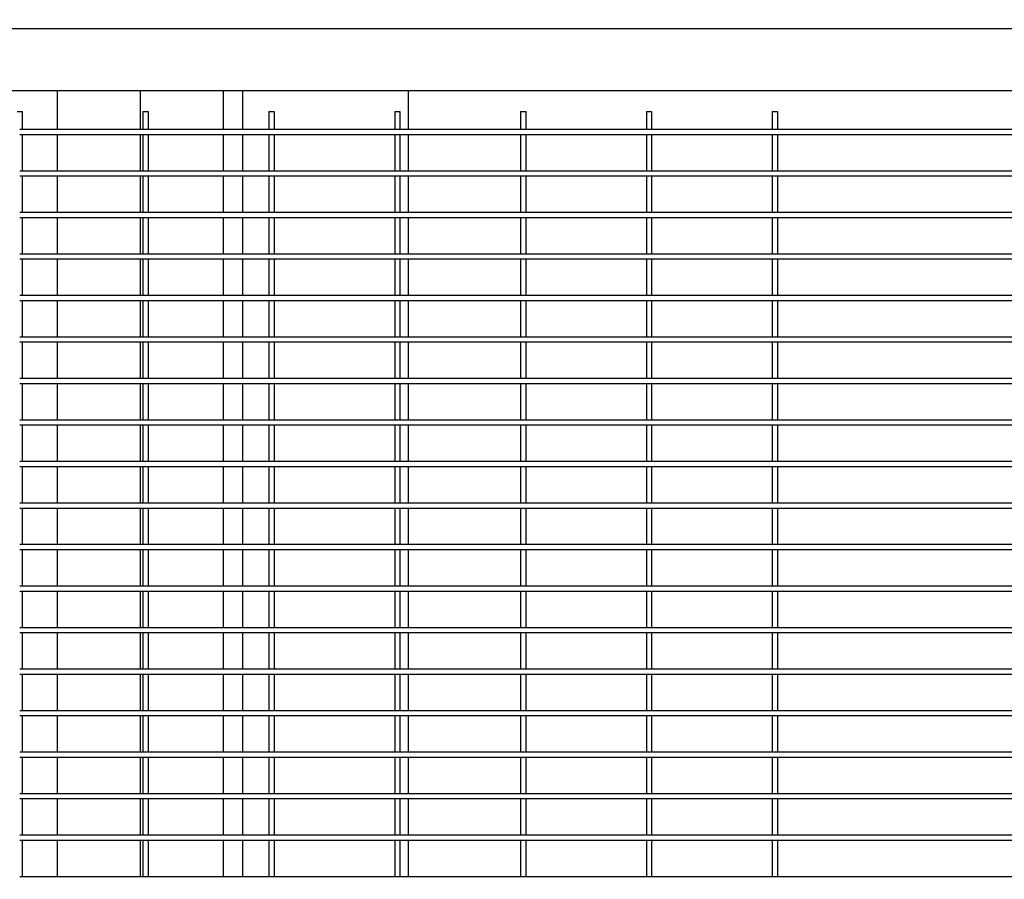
# Model space of a CAD drawing. Header units: inches. Extents: x 36 to 1719, y -84 to 1122.
# Tile 532 of 571: x 987 to 1011, y 830 to 851. Entities that reach past the tile are written whole.
import ezdxf

# ---------------------------------------------------------------- set-up
doc = ezdxf.new("R2010")
doc.units = ezdxf.units.IN
doc.header["$LTSCALE"] = 48
doc.header["$MEASUREMENT"] = 0
doc.layers.add('Dimension (ANSI)', color=7, linetype='Continuous', lineweight=25)
doc.layers.add('Visible (ANSI)', color=7, linetype='Continuous', lineweight=30)
doc.styles.add('Note Text (ANSI)', font='tahoma.ttf')
doc.dimstyles.new('Architectural (ANSI)', dxfattribs={"dimscale": 48, "dimtxt": 0.125, "dimasz": 0.098425, "dimexe": 0.125, "dimexo": 0.0625, "dimgap": 0.031496, "dimtad": 0, "dimtih": 1, "dimtoh": 1, "dimdec": 4, "dimrnd": 1e-08, "dimzin": 3, "dimdsep": 46, "dimlunit": 4, "dimtxsty": 'Note Text (ANSI)', "dimcen": 0.09, "dimdle": 0.393701, "dimclrd": 256, "dimclre": 256, "dimclrt": 256, "dimadec": 0, "dimazin": 3, "dimtfac": 0.96, "dimtofl": 0, "dimtmove": 0, "dimatfit": 3, "dimfxl": 1, "dimfrac": 2, "dimtolj": 1, "dimtzin": 12, "dimlwd": -1, "dimlwe": -1, "dimarcsym": 0})

# ---------------------------------------------------------------- blocks, each defined once
blk = doc.blocks.new('*D15')
at = {"layer": 'Defpoints', "color": 0, "transparency": 16777216}
for p in [(1035.918, 852.671), (738.918, 838.715), (1035.918, 741.531)]:
    blk.add_point(p, dxfattribs=at)
at = {"layer": 'Dimension (ANSI)', "transparency": 16777216}
for p, q in [((1035.918, 849.671), (1035.918, 735.531)), ((738.918, 835.715), (738.918, 735.531)), ((743.642, 741.531), (865.572, 741.531)), ((1031.193, 741.531), (889.263, 741.531))]:
    blk.add_line(p, q, dxfattribs=at)
for points in [[(743.642, 742.318), (743.642, 740.743), (738.918, 741.531)], [(1031.193, 742.318), (1031.193, 740.743), (1035.918, 741.531)]]:
    blk.add_solid(points, dxfattribs=at)
at = {"layer": 'Dimension (ANSI)', "transparency": 16777216, "insert": (867.084, 744.652), "char_height": 6, "attachment_point": 1, "style": 'Note Text (ANSI)'}
blk.add_mtext('\\A1;24\'-9"', dxfattribs=at)

msp = doc.modelspace()

# ---------------------------------------------------------------- linework, layer by layer
at = {"layer": 'Visible (ANSI)'}
for p, q in [((921.95768, 850.71131), (1033.95768, 850.71131)), ((923.45768, 849.21131), (1032.45768, 849.21131)), ((987.95768, 849.21131), (987.95768, 848.27381)), ((989.95768, 848.27381), (989.95768, 849.21131)), ((989.95768, 848.27381), (989.95768, 849.21131)), ((991.95768, 848.27381), (991.95768, 849.21131)), ((992.41768, 849.21131), (992.41768, 848.27381)), ((996.41768, 848.27381), (996.41768, 849.21131)), ((986.98893, 848.71131), (987.11393, 848.71131)), ((987.11393, 848.71131), (987.11393, 848.27381)), ((990.02018, 848.71131), (990.14518, 848.71131)), ((990.02018, 848.71131), (990.02018, 848.27381)), ((990.14518, 848.71131), (990.14518, 848.27381)), ((993.05143, 848.71131), (993.17643, 848.71131)), ((993.05143, 848.71131), (993.05143, 848.27381)), ((993.17643, 848.71131), (993.17643, 848.27381)), ((996.08268, 848.71131), (996.20768, 848.71131)), ((996.08268, 848.71131), (996.08268, 848.27381)), ((996.20768, 848.71131), (996.20768, 848.27381)), ((999.11393, 848.71131), (999.23893, 848.71131)), ((999.11393, 848.71131), (999.11393, 848.27381)), ((999.23893, 848.71131), (999.23893, 848.27381)), ((1002.14518, 848.71131), (1002.27018, 848.71131)), ((1002.14518, 848.71131), (1002.14518, 848.27381)), ((1002.27018, 848.71131), (1002.27018, 848.27381)), ((1005.17643, 848.71131), (1005.30143, 848.71131)), ((1005.17643, 848.71131), (1005.17643, 848.27381)), ((1005.30143, 848.71131), (1005.30143, 848.27381)), ((990.08268, 848.27381), (987.05143, 848.27381)), ((993.11393, 848.27381), (990.08268, 848.27381)), ((996.14518, 848.27381), (993.11393, 848.27381)), ((999.17643, 848.27381), (996.14518, 848.27381)), ((1002.20768, 848.27381), (999.17643, 848.27381)), ((1005.23893, 848.27381), (1002.20768, 848.27381)), ((1011.30143, 848.27381), (1005.23893, 848.27381)), ((990.08268, 848.14881), (987.05143, 848.14881)), ((987.11393, 848.14881), (987.11393, 847.27381)), ((987.95768, 848.14881), (987.95768, 847.27381)), ((989.95768, 847.27381), (989.95768, 848.14881)), ((989.95768, 847.27381), (989.95768, 848.14881)), ((990.02018, 848.14881), (990.02018, 847.27381)), ((993.11393, 848.14881), (990.08268, 848.14881)), ((990.14518, 848.14881), (990.14518, 847.27381)), ((991.95768, 847.27381), (991.95768, 848.14881)), ((992.41768, 848.14881), (992.41768, 847.27381)), ((993.05143, 848.14881), (993.05143, 847.27381)), ((996.14518, 848.14881), (993.11393, 848.14881)), ((993.17643, 848.14881), (993.17643, 847.27381)), ((996.08268, 848.14881), (996.08268, 847.27381)), ((999.17643, 848.14881), (996.14518, 848.14881)), ((996.20768, 848.14881), (996.20768, 847.27381)), ((996.41768, 847.27381), (996.41768, 848.14881)), ((999.11393, 848.14881), (999.11393, 847.27381)), ((1002.20768, 848.14881), (999.17643, 848.14881)), ((999.23893, 848.14881), (999.23893, 847.27381)), ((1002.14518, 848.14881), (1002.14518, 847.27381)), ((1005.23893, 848.14881), (1002.20768, 848.14881)), ((1002.27018, 848.14881), (1002.27018, 847.27381)), ((1005.17643, 848.14881), (1005.17643, 847.27381)), ((1011.30143, 848.14881), (1005.23893, 848.14881)), ((1005.30143, 848.14881), (1005.30143, 847.27381)), ((990.08268, 847.27381), (987.05143, 847.27381)), ((993.11393, 847.27381), (990.08268, 847.27381)), ((996.14518, 847.27381), (993.11393, 847.27381)), ((999.17643, 847.27381), (996.14518, 847.27381)), ((1002.20768, 847.27381), (999.17643, 847.27381)), ((1005.23893, 847.27381), (1002.20768, 847.27381)), ((1011.30143, 847.27381), (1005.23893, 847.27381)), ((990.08268, 847.14881), (987.05143, 847.14881)), ((987.11393, 847.14881), (987.11393, 846.27381)), ((987.95768, 847.14881), (987.95768, 846.27381)), ((989.95768, 846.27381), (989.95768, 847.14881)), ((989.95768, 846.27381), (989.95768, 847.14881)), ((990.02018, 847.14881), (990.02018, 846.27381)), ((993.11393, 847.14881), (990.08268, 847.14881)), ((990.14518, 847.14881), (990.14518, 846.27381)), ((991.95768, 846.27381), (991.95768, 847.14881)), ((992.41768, 847.14881), (992.41768, 846.27381)), ((993.05143, 847.14881), (993.05143, 846.27381)), ((996.14518, 847.14881), (993.11393, 847.14881)), ((993.17643, 847.14881), (993.17643, 846.27381)), ((996.08268, 847.14881), (996.08268, 846.27381)), ((999.17643, 847.14881), (996.14518, 847.14881)), ((996.20768, 847.14881), (996.20768, 846.27381)), ((996.41768, 846.27381), (996.41768, 847.14881)), ((999.11393, 847.14881), (999.11393, 846.27381)), ((1002.20768, 847.14881), (999.17643, 847.14881)), ((999.23893, 847.14881), (999.23893, 846.27381)), ((1002.14518, 847.14881), (1002.14518, 846.27381)), ((1005.23893, 847.14881), (1002.20768, 847.14881)), ((1002.27018, 847.14881), (1002.27018, 846.27381)), ((1005.17643, 847.14881), (1005.17643, 846.27381)), ((1011.30143, 847.14881), (1005.23893, 847.14881)), ((1005.30143, 847.14881), (1005.30143, 846.27381)), ((990.08268, 846.27381), (987.05143, 846.27381)), ((990.08268, 846.14881), (987.05143, 846.14881)), ((987.11393, 846.14881), (987.11393, 845.27381)), ((987.95768, 846.14881), (987.95768, 845.27381)), ((989.95768, 845.27381), (989.95768, 846.14881)), ((989.95768, 845.27381), (989.95768, 846.14881)), ((990.02018, 846.14881), (990.02018, 845.27381)), ((993.11393, 846.27381), (990.08268, 846.27381)), ((993.11393, 846.14881), (990.08268, 846.14881)), ((990.14518, 846.14881), (990.14518, 845.27381)), ((991.95768, 845.27381), (991.95768, 846.14881)), ((992.41768, 846.14881), (992.41768, 845.27381)), ((993.05143, 846.14881), (993.05143, 845.27381)), ((996.14518, 846.27381), (993.11393, 846.27381)), ((996.14518, 846.14881), (993.11393, 846.14881)), ((993.17643, 846.14881), (993.17643, 845.27381)), ((996.08268, 846.14881), (996.08268, 845.27381)), ((999.17643, 846.27381), (996.14518, 846.27381)), ((999.17643, 846.14881), (996.14518, 846.14881)), ((996.20768, 846.14881), (996.20768, 845.27381)), ((996.41768, 845.27381), (996.41768, 846.14881)), ((999.11393, 846.14881), (999.11393, 845.27381)), ((1002.20768, 846.27381), (999.17643, 846.27381)), ((1002.20768, 846.14881), (999.17643, 846.14881)), ((999.23893, 846.14881), (999.23893, 845.27381)), ((1002.14518, 846.14881), (1002.14518, 845.27381)), ((1005.23893, 846.27381), (1002.20768, 846.27381)), ((1005.23893, 846.14881), (1002.20768, 846.14881)), ((1002.27018, 846.14881), (1002.27018, 845.27381)), ((1005.17643, 846.14881), (1005.17643, 845.27381)), ((1011.30143, 846.27381), (1005.23893, 846.27381)), ((1011.30143, 846.14881), (1005.23893, 846.14881)), ((1005.30143, 846.14881), (1005.30143, 845.27381)), ((990.08268, 845.27381), (987.05143, 845.27381)), ((990.08268, 845.14881), (987.05143, 845.14881)), ((987.11393, 845.14881), (987.11393, 844.27381)), ((987.95768, 845.14881), (987.95768, 844.27381)), ((989.95768, 844.27381), (989.95768, 845.14881)), ((989.95768, 844.27381), (989.95768, 845.14881)), ((990.02018, 845.14881), (990.02018, 844.27381)), ((993.11393, 845.27381), (990.08268, 845.27381)), ((993.11393, 845.14881), (990.08268, 845.14881)), ((990.14518, 845.14881), (990.14518, 844.27381)), ((991.95768, 844.27381), (991.95768, 845.14881)), ((992.41768, 845.14881), (992.41768, 844.27381)), ((993.05143, 845.14881), (993.05143, 844.27381)), ((996.14518, 845.27381), (993.11393, 845.27381)), ((996.14518, 845.14881), (993.11393, 845.14881)), ((993.17643, 845.14881), (993.17643, 844.27381)), ((996.08268, 845.14881), (996.08268, 844.27381)), ((999.17643, 845.27381), (996.14518, 845.27381)), ((999.17643, 845.14881), (996.14518, 845.14881)), ((996.20768, 845.14881), (996.20768, 844.27381)), ((996.41768, 844.27381), (996.41768, 845.14881)), ((999.11393, 845.14881), (999.11393, 844.27381)), ((1002.20768, 845.27381), (999.17643, 845.27381)), ((1002.20768, 845.14881), (999.17643, 845.14881)), ((999.23893, 845.14881), (999.23893, 844.27381)), ((1002.14518, 845.14881), (1002.14518, 844.27381)), ((1005.23893, 845.27381), (1002.20768, 845.27381)), ((1005.23893, 845.14881), (1002.20768, 845.14881)), ((1002.27018, 845.14881), (1002.27018, 844.27381)), ((1005.17643, 845.14881), (1005.17643, 844.27381)), ((1011.30143, 845.27381), (1005.23893, 845.27381)), ((1011.30143, 845.14881), (1005.23893, 845.14881)), ((1005.30143, 845.14881), (1005.30143, 844.27381)), ((990.08268, 844.27381), (987.05143, 844.27381)), ((993.11393, 844.27381), (990.08268, 844.27381)), ((996.14518, 844.27381), (993.11393, 844.27381)), ((999.17643, 844.27381), (996.14518, 844.27381)), ((1002.20768, 844.27381), (999.17643, 844.27381)), ((1005.23893, 844.27381), (1002.20768, 844.27381)), ((1011.30143, 844.27381), (1005.23893, 844.27381)), ((990.08268, 844.14881), (987.05143, 844.14881)), ((987.11393, 844.14881), (987.11393, 843.27381)), ((987.95768, 844.14881), (987.95768, 843.27381)), ((989.95768, 843.27381), (989.95768, 844.14881)), ((989.95768, 843.27381), (989.95768, 844.14881)), ((990.02018, 844.14881), (990.02018, 843.27381)), ((993.11393, 844.14881), (990.08268, 844.14881)), ((990.14518, 844.14881), (990.14518, 843.27381)), ((991.95768, 843.27381), (991.95768, 844.14881)), ((992.41768, 844.14881), (992.41768, 843.27381)), ((993.05143, 844.14881), (993.05143, 843.27381)), ((996.14518, 844.14881), (993.11393, 844.14881)), ((993.17643, 844.14881), (993.17643, 843.27381)), ((996.08268, 844.14881), (996.08268, 843.27381)), ((999.17643, 844.14881), (996.14518, 844.14881)), ((996.20768, 844.14881), (996.20768, 843.27381)), ((996.41768, 843.27381), (996.41768, 844.14881)), ((999.11393, 844.14881), (999.11393, 843.27381)), ((1002.20768, 844.14881), (999.17643, 844.14881)), ((999.23893, 844.14881), (999.23893, 843.27381)), ((1002.14518, 844.14881), (1002.14518, 843.27381)), ((1005.23893, 844.14881), (1002.20768, 844.14881)), ((1002.27018, 844.14881), (1002.27018, 843.27381)), ((1005.17643, 844.14881), (1005.17643, 843.27381)), ((1011.30143, 844.14881), (1005.23893, 844.14881)), ((1005.30143, 844.14881), (1005.30143, 843.27381)), ((990.08268, 843.27381), (987.05143, 843.27381)), ((993.11393, 843.27381), (990.08268, 843.27381)), ((996.14518, 843.27381), (993.11393, 843.27381)), ((999.17643, 843.27381), (996.14518, 843.27381)), ((1002.20768, 843.27381), (999.17643, 843.27381)), ((1005.23893, 843.27381), (1002.20768, 843.27381)), ((1011.30143, 843.27381), (1005.23893, 843.27381)), ((990.08268, 843.14881), (987.05143, 843.14881)), ((987.11393, 843.14881), (987.11393, 842.27381)), ((987.95768, 843.14881), (987.95768, 842.27381)), ((989.95768, 842.27381), (989.95768, 843.14881)), ((989.95768, 842.27381), (989.95768, 843.14881)), ((990.02018, 843.14881), (990.02018, 842.27381)), ((993.11393, 843.14881), (990.08268, 843.14881)), ((990.14518, 843.14881), (990.14518, 842.27381)), ((991.95768, 842.27381), (991.95768, 843.14881)), ((992.41768, 843.14881), (992.41768, 842.27381)), ((993.05143, 843.14881), (993.05143, 842.27381)), ((996.14518, 843.14881), (993.11393, 843.14881)), ((993.17643, 843.14881), (993.17643, 842.27381)), ((996.08268, 843.14881), (996.08268, 842.27381)), ((999.17643, 843.14881), (996.14518, 843.14881)), ((996.20768, 843.14881), (996.20768, 842.27381)), ((996.41768, 842.27381), (996.41768, 843.14881)), ((999.11393, 843.14881), (999.11393, 842.27381)), ((1002.20768, 843.14881), (999.17643, 843.14881)), ((999.23893, 843.14881), (999.23893, 842.27381)), ((1002.14518, 843.14881), (1002.14518, 842.27381)), ((1005.23893, 843.14881), (1002.20768, 843.14881)), ((1002.27018, 843.14881), (1002.27018, 842.27381)), ((1005.17643, 843.14881), (1005.17643, 842.27381)), ((1011.30143, 843.14881), (1005.23893, 843.14881)), ((1005.30143, 843.14881), (1005.30143, 842.27381)), ((990.08268, 842.27381), (987.05143, 842.27381)), ((993.11393, 842.27381), (990.08268, 842.27381)), ((996.14518, 842.27381), (993.11393, 842.27381)), ((999.17643, 842.27381), (996.14518, 842.27381)), ((1002.20768, 842.27381), (999.17643, 842.27381)), ((1005.23893, 842.27381), (1002.20768, 842.27381)), ((1011.30143, 842.27381), (1005.23893, 842.27381)), ((990.08268, 842.14881), (987.05143, 842.14881)), ((987.11393, 842.14881), (987.11393, 841.27381)), ((987.95768, 842.14881), (987.95768, 841.27381)), ((989.95768, 841.27381), (989.95768, 842.14881)), ((989.95768, 841.27381), (989.95768, 842.14881)), ((990.02018, 842.14881), (990.02018, 841.27381)), ((993.11393, 842.14881), (990.08268, 842.14881)), ((990.14518, 842.14881), (990.14518, 841.27381)), ((991.95768, 841.27381), (991.95768, 842.14881)), ((992.41768, 842.14881), (992.41768, 841.27381)), ((993.05143, 842.14881), (993.05143, 841.27381)), ((996.14518, 842.14881), (993.11393, 842.14881)), ((993.17643, 842.14881), (993.17643, 841.27381)), ((996.08268, 842.14881), (996.08268, 841.27381)), ((999.17643, 842.14881), (996.14518, 842.14881)), ((996.20768, 842.14881), (996.20768, 841.27381)), ((996.41768, 841.27381), (996.41768, 842.14881)), ((999.11393, 842.14881), (999.11393, 841.27381)), ((1002.20768, 842.14881), (999.17643, 842.14881)), ((999.23893, 842.14881), (999.23893, 841.27381)), ((1002.14518, 842.14881), (1002.14518, 841.27381)), ((1005.23893, 842.14881), (1002.20768, 842.14881)), ((1002.27018, 842.14881), (1002.27018, 841.27381)), ((1005.17643, 842.14881), (1005.17643, 841.27381)), ((1011.30143, 842.14881), (1005.23893, 842.14881)), ((1005.30143, 842.14881), (1005.30143, 841.27381)), ((990.08268, 841.27381), (987.05143, 841.27381)), ((990.08268, 841.14881), (987.05143, 841.14881)), ((987.11393, 841.14881), (987.11393, 840.27381)), ((987.95768, 841.14881), (987.95768, 840.27381)), ((989.95768, 840.27381), (989.95768, 841.14881)), ((989.95768, 840.27381), (989.95768, 841.14881)), ((990.02018, 841.14881), (990.02018, 840.27381)), ((993.11393, 841.27381), (990.08268, 841.27381)), ((993.11393, 841.14881), (990.08268, 841.14881)), ((990.14518, 841.14881), (990.14518, 840.27381)), ((991.95768, 840.27381), (991.95768, 841.14881)), ((992.41768, 841.14881), (992.41768, 840.27381)), ((993.05143, 841.14881), (993.05143, 840.27381)), ((996.14518, 841.27381), (993.11393, 841.27381)), ((996.14518, 841.14881), (993.11393, 841.14881)), ((993.17643, 841.14881), (993.17643, 840.27381)), ((996.08268, 841.14881), (996.08268, 840.27381)), ((999.17643, 841.27381), (996.14518, 841.27381)), ((999.17643, 841.14881), (996.14518, 841.14881)), ((996.20768, 841.14881), (996.20768, 840.27381)), ((996.41768, 840.27381), (996.41768, 841.14881)), ((999.11393, 841.14881), (999.11393, 840.27381)), ((1002.20768, 841.27381), (999.17643, 841.27381)), ((1002.20768, 841.14881), (999.17643, 841.14881)), ((999.23893, 841.14881), (999.23893, 840.27381)), ((1002.14518, 841.14881), (1002.14518, 840.27381)), ((1005.23893, 841.27381), (1002.20768, 841.27381)), ((1005.23893, 841.14881), (1002.20768, 841.14881)), ((1002.27018, 841.14881), (1002.27018, 840.27381)), ((1005.17643, 841.14881), (1005.17643, 840.27381)), ((1011.30143, 841.27381), (1005.23893, 841.27381)), ((1011.30143, 841.14881), (1005.23893, 841.14881)), ((1005.30143, 841.14881), (1005.30143, 840.27381)), ((990.08268, 840.27381), (987.05143, 840.27381)), ((990.08268, 840.14881), (987.05143, 840.14881)), ((987.11393, 840.14881), (987.11393, 839.27381)), ((987.95768, 840.14881), (987.95768, 839.27381)), ((989.95768, 839.27381), (989.95768, 840.14881)), ((989.95768, 839.27381), (989.95768, 840.14881)), ((990.02018, 840.14881), (990.02018, 839.27381)), ((993.11393, 840.27381), (990.08268, 840.27381)), ((993.11393, 840.14881), (990.08268, 840.14881)), ((990.14518, 840.14881), (990.14518, 839.27381)), ((991.95768, 839.27381), (991.95768, 840.14881)), ((992.41768, 840.14881), (992.41768, 839.27381)), ((993.05143, 840.14881), (993.05143, 839.27381)), ((996.14518, 840.27381), (993.11393, 840.27381)), ((996.14518, 840.14881), (993.11393, 840.14881)), ((993.17643, 840.14881), (993.17643, 839.27381)), ((996.08268, 840.14881), (996.08268, 839.27381)), ((999.17643, 840.27381), (996.14518, 840.27381)), ((999.17643, 840.14881), (996.14518, 840.14881)), ((996.20768, 840.14881), (996.20768, 839.27381)), ((996.41768, 839.27381), (996.41768, 840.14881)), ((999.11393, 840.14881), (999.11393, 839.27381)), ((1002.20768, 840.27381), (999.17643, 840.27381)), ((1002.20768, 840.14881), (999.17643, 840.14881)), ((999.23893, 840.14881), (999.23893, 839.27381)), ((1002.14518, 840.14881), (1002.14518, 839.27381)), ((1005.23893, 840.27381), (1002.20768, 840.27381)), ((1005.23893, 840.14881), (1002.20768, 840.14881)), ((1002.27018, 840.14881), (1002.27018, 839.27381)), ((1005.17643, 840.14881), (1005.17643, 839.27381)), ((1011.30143, 840.27381), (1005.23893, 840.27381)), ((1011.30143, 840.14881), (1005.23893, 840.14881)), ((1005.30143, 840.14881), (1005.30143, 839.27381)), ((990.08268, 839.27381), (987.05143, 839.27381)), ((993.11393, 839.27381), (990.08268, 839.27381)), ((996.14518, 839.27381), (993.11393, 839.27381)), ((999.17643, 839.27381), (996.14518, 839.27381)), ((1002.20768, 839.27381), (999.17643, 839.27381)), ((1005.23893, 839.27381), (1002.20768, 839.27381)), ((1011.30143, 839.27381), (1005.23893, 839.27381)), ((990.08268, 839.14881), (987.05143, 839.14881)), ((987.11393, 839.14881), (987.11393, 838.27381)), ((987.95768, 839.14881), (987.95768, 838.27381)), ((989.95768, 838.27381), (989.95768, 839.14881)), ((989.95768, 838.27381), (989.95768, 839.14881)), ((990.02018, 839.14881), (990.02018, 838.27381)), ((993.11393, 839.14881), (990.08268, 839.14881)), ((990.14518, 839.14881), (990.14518, 838.27381)), ((991.95768, 838.27381), (991.95768, 839.14881)), ((992.41768, 839.14881), (992.41768, 838.27381)), ((993.05143, 839.14881), (993.05143, 838.27381)), ((996.14518, 839.14881), (993.11393, 839.14881)), ((993.17643, 839.14881), (993.17643, 838.27381)), ((996.08268, 839.14881), (996.08268, 838.27381)), ((999.17643, 839.14881), (996.14518, 839.14881)), ((996.20768, 839.14881), (996.20768, 838.27381)), ((996.41768, 838.27381), (996.41768, 839.14881)), ((999.11393, 839.14881), (999.11393, 838.27381)), ((1002.20768, 839.14881), (999.17643, 839.14881)), ((999.23893, 839.14881), (999.23893, 838.27381)), ((1002.14518, 839.14881), (1002.14518, 838.27381)), ((1005.23893, 839.14881), (1002.20768, 839.14881)), ((1002.27018, 839.14881), (1002.27018, 838.27381)), ((1005.17643, 839.14881), (1005.17643, 838.27381)), ((1011.30143, 839.14881), (1005.23893, 839.14881)), ((1005.30143, 839.14881), (1005.30143, 838.27381)), ((990.08268, 838.27381), (987.05143, 838.27381)), ((993.11393, 838.27381), (990.08268, 838.27381)), ((996.14518, 838.27381), (993.11393, 838.27381)), ((999.17643, 838.27381), (996.14518, 838.27381)), ((1002.20768, 838.27381), (999.17643, 838.27381)), ((1005.23893, 838.27381), (1002.20768, 838.27381)), ((1011.30143, 838.27381), (1005.23893, 838.27381)), ((990.08268, 838.14881), (987.05143, 838.14881)), ((987.11393, 838.14881), (987.11393, 837.27381)), ((987.95768, 838.14881), (987.95768, 837.27381)), ((989.95768, 837.27381), (989.95768, 838.14881)), ((989.95768, 837.27381), (989.95768, 838.14881)), ((990.02018, 838.14881), (990.02018, 837.27381)), ((993.11393, 838.14881), (990.08268, 838.14881)), ((990.14518, 838.14881), (990.14518, 837.27381)), ((991.95768, 837.27381), (991.95768, 838.14881)), ((992.41768, 838.14881), (992.41768, 837.27381)), ((993.05143, 838.14881), (993.05143, 837.27381)), ((996.14518, 838.14881), (993.11393, 838.14881)), ((993.17643, 838.14881), (993.17643, 837.27381)), ((996.08268, 838.14881), (996.08268, 837.27381)), ((999.17643, 838.14881), (996.14518, 838.14881)), ((996.20768, 838.14881), (996.20768, 837.27381)), ((996.41768, 837.27381), (996.41768, 838.14881)), ((999.11393, 838.14881), (999.11393, 837.27381)), ((1002.20768, 838.14881), (999.17643, 838.14881)), ((999.23893, 838.14881), (999.23893, 837.27381)), ((1002.14518, 838.14881), (1002.14518, 837.27381)), ((1005.23893, 838.14881), (1002.20768, 838.14881)), ((1002.27018, 838.14881), (1002.27018, 837.27381)), ((1005.17643, 838.14881), (1005.17643, 837.27381)), ((1011.30143, 838.14881), (1005.23893, 838.14881)), ((1005.30143, 838.14881), (1005.30143, 837.27381)), ((990.08268, 837.27381), (987.05143, 837.27381)), ((990.08268, 837.14881), (987.05143, 837.14881)), ((987.11393, 837.14881), (987.11393, 836.27381)), ((987.95768, 837.14881), (987.95768, 836.27381)), ((989.95768, 836.27381), (989.95768, 837.14881)), ((989.95768, 836.27381), (989.95768, 837.14881)), ((990.02018, 837.14881), (990.02018, 836.27381)), ((993.11393, 837.27381), (990.08268, 837.27381)), ((993.11393, 837.14881), (990.08268, 837.14881)), ((990.14518, 837.14881), (990.14518, 836.27381)), ((991.95768, 836.27381), (991.95768, 837.14881)), ((992.41768, 837.14881), (992.41768, 836.27381)), ((993.05143, 837.14881), (993.05143, 836.27381)), ((996.14518, 837.27381), (993.11393, 837.27381)), ((996.14518, 837.14881), (993.11393, 837.14881)), ((993.17643, 837.14881), (993.17643, 836.27381)), ((996.08268, 837.14881), (996.08268, 836.27381)), ((999.17643, 837.27381), (996.14518, 837.27381)), ((999.17643, 837.14881), (996.14518, 837.14881)), ((996.20768, 837.14881), (996.20768, 836.27381)), ((996.41768, 836.27381), (996.41768, 837.14881)), ((999.11393, 837.14881), (999.11393, 836.27381)), ((1002.20768, 837.27381), (999.17643, 837.27381)), ((1002.20768, 837.14881), (999.17643, 837.14881)), ((999.23893, 837.14881), (999.23893, 836.27381)), ((1002.14518, 837.14881), (1002.14518, 836.27381)), ((1005.23893, 837.27381), (1002.20768, 837.27381)), ((1005.23893, 837.14881), (1002.20768, 837.14881)), ((1002.27018, 837.14881), (1002.27018, 836.27381)), ((1005.17643, 837.14881), (1005.17643, 836.27381)), ((1011.30143, 837.27381), (1005.23893, 837.27381)), ((1011.30143, 837.14881), (1005.23893, 837.14881)), ((1005.30143, 837.14881), (1005.30143, 836.27381)), ((990.08268, 836.27381), (987.05143, 836.27381)), ((990.08268, 836.14881), (987.05143, 836.14881)), ((987.11393, 836.14881), (987.11393, 835.27381)), ((987.95768, 836.14881), (987.95768, 835.27381)), ((989.95768, 835.27381), (989.95768, 836.14881)), ((989.95768, 835.27381), (989.95768, 836.14881)), ((990.02018, 836.14881), (990.02018, 835.27381)), ((993.11393, 836.27381), (990.08268, 836.27381)), ((993.11393, 836.14881), (990.08268, 836.14881)), ((990.14518, 836.14881), (990.14518, 835.27381)), ((991.95768, 835.27381), (991.95768, 836.14881)), ((992.41768, 836.14881), (992.41768, 835.27381)), ((993.05143, 836.14881), (993.05143, 835.27381)), ((996.14518, 836.27381), (993.11393, 836.27381)), ((996.14518, 836.14881), (993.11393, 836.14881)), ((993.17643, 836.14881), (993.17643, 835.27381)), ((996.08268, 836.14881), (996.08268, 835.27381)), ((999.17643, 836.27381), (996.14518, 836.27381)), ((999.17643, 836.14881), (996.14518, 836.14881)), ((996.20768, 836.14881), (996.20768, 835.27381)), ((996.41768, 835.27381), (996.41768, 836.14881)), ((999.11393, 836.14881), (999.11393, 835.27381)), ((1002.20768, 836.27381), (999.17643, 836.27381)), ((1002.20768, 836.14881), (999.17643, 836.14881)), ((999.23893, 836.14881), (999.23893, 835.27381)), ((1002.14518, 836.14881), (1002.14518, 835.27381)), ((1005.23893, 836.27381), (1002.20768, 836.27381)), ((1005.23893, 836.14881), (1002.20768, 836.14881)), ((1002.27018, 836.14881), (1002.27018, 835.27381)), ((1005.17643, 836.14881), (1005.17643, 835.27381)), ((1011.30143, 836.27381), (1005.23893, 836.27381)), ((1011.30143, 836.14881), (1005.23893, 836.14881)), ((1005.30143, 836.14881), (1005.30143, 835.27381)), ((990.08268, 835.27381), (987.05143, 835.27381)), ((993.11393, 835.27381), (990.08268, 835.27381)), ((996.14518, 835.27381), (993.11393, 835.27381)), ((999.17643, 835.27381), (996.14518, 835.27381)), ((1002.20768, 835.27381), (999.17643, 835.27381)), ((1005.23893, 835.27381), (1002.20768, 835.27381)), ((1011.30143, 835.27381), (1005.23893, 835.27381)), ((990.08268, 835.14881), (987.05143, 835.14881)), ((987.11393, 835.14881), (987.11393, 834.27381)), ((987.95768, 835.14881), (987.95768, 834.27381)), ((989.95768, 834.27381), (989.95768, 835.14881)), ((989.95768, 834.27381), (989.95768, 835.14881)), ((990.02018, 835.14881), (990.02018, 834.27381)), ((993.11393, 835.14881), (990.08268, 835.14881)), ((990.14518, 835.14881), (990.14518, 834.27381)), ((991.95768, 834.27381), (991.95768, 835.14881)), ((992.41768, 835.14881), (992.41768, 834.27381)), ((993.05143, 835.14881), (993.05143, 834.27381)), ((996.14518, 835.14881), (993.11393, 835.14881)), ((993.17643, 835.14881), (993.17643, 834.27381)), ((996.08268, 835.14881), (996.08268, 834.27381)), ((999.17643, 835.14881), (996.14518, 835.14881)), ((996.20768, 835.14881), (996.20768, 834.27381)), ((996.41768, 834.27381), (996.41768, 835.14881)), ((999.11393, 835.14881), (999.11393, 834.27381)), ((1002.20768, 835.14881), (999.17643, 835.14881)), ((999.23893, 835.14881), (999.23893, 834.27381)), ((1002.14518, 835.14881), (1002.14518, 834.27381)), ((1005.23893, 835.14881), (1002.20768, 835.14881)), ((1002.27018, 835.14881), (1002.27018, 834.27381)), ((1005.17643, 835.14881), (1005.17643, 834.27381)), ((1011.30143, 835.14881), (1005.23893, 835.14881)), ((1005.30143, 835.14881), (1005.30143, 834.27381)), ((990.08268, 834.27381), (987.05143, 834.27381)), ((993.11393, 834.27381), (990.08268, 834.27381)), ((996.14518, 834.27381), (993.11393, 834.27381)), ((999.17643, 834.27381), (996.14518, 834.27381)), ((1002.20768, 834.27381), (999.17643, 834.27381)), ((1005.23893, 834.27381), (1002.20768, 834.27381)), ((1011.30143, 834.27381), (1005.23893, 834.27381)), ((990.08268, 834.14881), (987.05143, 834.14881)), ((987.11393, 834.14881), (987.11393, 833.27381)), ((987.95768, 834.14881), (987.95768, 833.27381)), ((989.95768, 833.27381), (989.95768, 834.14881)), ((989.95768, 833.27381), (989.95768, 834.14881)), ((990.02018, 834.14881), (990.02018, 833.27381)), ((993.11393, 834.14881), (990.08268, 834.14881)), ((990.14518, 834.14881), (990.14518, 833.27381)), ((991.95768, 833.27381), (991.95768, 834.14881)), ((992.41768, 834.14881), (992.41768, 833.27381)), ((993.05143, 834.14881), (993.05143, 833.27381)), ((996.14518, 834.14881), (993.11393, 834.14881)), ((993.17643, 834.14881), (993.17643, 833.27381)), ((996.08268, 834.14881), (996.08268, 833.27381)), ((999.17643, 834.14881), (996.14518, 834.14881)), ((996.20768, 834.14881), (996.20768, 833.27381)), ((996.41768, 833.27381), (996.41768, 834.14881)), ((999.11393, 834.14881), (999.11393, 833.27381)), ((1002.20768, 834.14881), (999.17643, 834.14881)), ((999.23893, 834.14881), (999.23893, 833.27381)), ((1002.14518, 834.14881), (1002.14518, 833.27381)), ((1005.23893, 834.14881), (1002.20768, 834.14881)), ((1002.27018, 834.14881), (1002.27018, 833.27381)), ((1005.17643, 834.14881), (1005.17643, 833.27381)), ((1011.30143, 834.14881), (1005.23893, 834.14881)), ((1005.30143, 834.14881), (1005.30143, 833.27381)), ((990.08268, 833.27381), (987.05143, 833.27381)), ((993.11393, 833.27381), (990.08268, 833.27381)), ((996.14518, 833.27381), (993.11393, 833.27381)), ((999.17643, 833.27381), (996.14518, 833.27381)), ((1002.20768, 833.27381), (999.17643, 833.27381)), ((1005.23893, 833.27381), (1002.20768, 833.27381)), ((1011.30143, 833.27381), (1005.23893, 833.27381)), ((990.08268, 833.14881), (987.05143, 833.14881)), ((987.11393, 833.14881), (987.11393, 832.27381)), ((987.95768, 833.14881), (987.95768, 832.27381)), ((989.95768, 832.27381), (989.95768, 833.14881)), ((989.95768, 832.27381), (989.95768, 833.14881)), ((990.02018, 833.14881), (990.02018, 832.27381)), ((993.11393, 833.14881), (990.08268, 833.14881)), ((990.14518, 833.14881), (990.14518, 832.27381)), ((991.95768, 832.27381), (991.95768, 833.14881)), ((992.41768, 833.14881), (992.41768, 832.27381)), ((993.05143, 833.14881), (993.05143, 832.27381)), ((996.14518, 833.14881), (993.11393, 833.14881)), ((993.17643, 833.14881), (993.17643, 832.27381)), ((996.08268, 833.14881), (996.08268, 832.27381)), ((999.17643, 833.14881), (996.14518, 833.14881)), ((996.20768, 833.14881), (996.20768, 832.27381)), ((996.41768, 832.27381), (996.41768, 833.14881)), ((999.11393, 833.14881), (999.11393, 832.27381)), ((1002.20768, 833.14881), (999.17643, 833.14881)), ((999.23893, 833.14881), (999.23893, 832.27381)), ((1002.14518, 833.14881), (1002.14518, 832.27381)), ((1005.23893, 833.14881), (1002.20768, 833.14881)), ((1002.27018, 833.14881), (1002.27018, 832.27381)), ((1005.17643, 833.14881), (1005.17643, 832.27381)), ((1011.30143, 833.14881), (1005.23893, 833.14881)), ((1005.30143, 833.14881), (1005.30143, 832.27381)), ((990.08268, 832.27381), (987.05143, 832.27381)), ((990.08268, 832.14881), (987.05143, 832.14881)), ((987.11393, 832.14881), (987.11393, 831.27381)), ((987.95768, 832.14881), (987.95768, 831.27381)), ((989.95768, 831.27381), (989.95768, 832.14881)), ((989.95768, 831.27381), (989.95768, 832.14881)), ((990.02018, 832.14881), (990.02018, 831.27381)), ((993.11393, 832.27381), (990.08268, 832.27381)), ((993.11393, 832.14881), (990.08268, 832.14881)), ((990.14518, 832.14881), (990.14518, 831.27381)), ((991.95768, 831.27381), (991.95768, 832.14881)), ((992.41768, 832.14881), (992.41768, 831.27381)), ((993.05143, 832.14881), (993.05143, 831.27381)), ((996.14518, 832.27381), (993.11393, 832.27381)), ((996.14518, 832.14881), (993.11393, 832.14881)), ((993.17643, 832.14881), (993.17643, 831.27381)), ((996.08268, 832.14881), (996.08268, 831.27381)), ((999.17643, 832.27381), (996.14518, 832.27381)), ((999.17643, 832.14881), (996.14518, 832.14881)), ((996.20768, 832.14881), (996.20768, 831.27381)), ((996.41768, 831.27381), (996.41768, 832.14881)), ((999.11393, 832.14881), (999.11393, 831.27381)), ((1002.20768, 832.27381), (999.17643, 832.27381)), ((1002.20768, 832.14881), (999.17643, 832.14881)), ((999.23893, 832.14881), (999.23893, 831.27381)), ((1002.14518, 832.14881), (1002.14518, 831.27381)), ((1005.23893, 832.27381), (1002.20768, 832.27381)), ((1005.23893, 832.14881), (1002.20768, 832.14881)), ((1002.27018, 832.14881), (1002.27018, 831.27381)), ((1005.17643, 832.14881), (1005.17643, 831.27381)), ((1011.30143, 832.27381), (1005.23893, 832.27381)), ((1011.30143, 832.14881), (1005.23893, 832.14881)), ((1005.30143, 832.14881), (1005.30143, 831.27381)), ((990.08268, 831.27381), (987.05143, 831.27381)), ((990.08268, 831.14881), (987.05143, 831.14881)), ((987.11393, 831.14881), (987.11393, 830.27381)), ((987.95768, 831.14881), (987.95768, 830.27381)), ((989.95768, 830.27381), (989.95768, 831.14881)), ((989.95768, 830.27381), (989.95768, 831.14881)), ((990.02018, 831.14881), (990.02018, 830.27381)), ((993.11393, 831.27381), (990.08268, 831.27381)), ((993.11393, 831.14881), (990.08268, 831.14881)), ((990.14518, 831.14881), (990.14518, 830.27381)), ((991.95768, 830.27381), (991.95768, 831.14881)), ((992.41768, 831.14881), (992.41768, 830.27381)), ((993.05143, 831.14881), (993.05143, 830.27381)), ((996.14518, 831.27381), (993.11393, 831.27381)), ((996.14518, 831.14881), (993.11393, 831.14881)), ((993.17643, 831.14881), (993.17643, 830.27381)), ((996.08268, 831.14881), (996.08268, 830.27381)), ((999.17643, 831.27381), (996.14518, 831.27381)), ((999.17643, 831.14881), (996.14518, 831.14881)), ((996.20768, 831.14881), (996.20768, 830.27381)), ((996.41768, 830.27381), (996.41768, 831.14881)), ((999.11393, 831.14881), (999.11393, 830.27381)), ((1002.20768, 831.27381), (999.17643, 831.27381)), ((1002.20768, 831.14881), (999.17643, 831.14881)), ((999.23893, 831.14881), (999.23893, 830.27381)), ((1002.14518, 831.14881), (1002.14518, 830.27381)), ((1005.23893, 831.27381), (1002.20768, 831.27381)), ((1005.23893, 831.14881), (1002.20768, 831.14881)), ((1002.27018, 831.14881), (1002.27018, 830.27381)), ((1005.17643, 831.14881), (1005.17643, 830.27381)), ((1011.30143, 831.27381), (1005.23893, 831.27381)), ((1011.30143, 831.14881), (1005.23893, 831.14881)), ((1005.30143, 831.14881), (1005.30143, 830.27381)), ((990.08268, 830.27381), (987.05143, 830.27381)), ((993.11393, 830.27381), (990.08268, 830.27381)), ((996.14518, 830.27381), (993.11393, 830.27381)), ((999.17643, 830.27381), (996.14518, 830.27381)), ((1002.20768, 830.27381), (999.17643, 830.27381)), ((1005.23893, 830.27381), (1002.20768, 830.27381)), ((1011.30143, 830.27381), (1005.23893, 830.27381))]:
    msp.add_line(p, q, dxfattribs=at)

# ---------------------------------------------------------------- dimensions: what is measured, and where the dimension line sits
at = {"layer": 'Dimension (ANSI)'}
dim = msp.add_linear_dim(base=(1035.91768, 741.53077), p1=(738.91768, 838.7154), p2=(1035.91768, 852.67131), dimstyle='Architectural (ANSI)', override={"dimgap": 0.031496, "dimtih": 0, "dimtoh": 0, "dimdec": 4, "dimlfac": 1, "dimtol": 0, "dimlim": 0, "dimtp": 0, "dimtm": 0, "dimtdec": 2, "dimatfit": 1}, dxfattribs=at)
dim.commit()
dim.dimension.update_dxf_attribs({"geometry": '*D15', "text_midpoint": (877.41768, 741.53077), "dimtype": 160})

doc.saveas('drawing.dxf')
